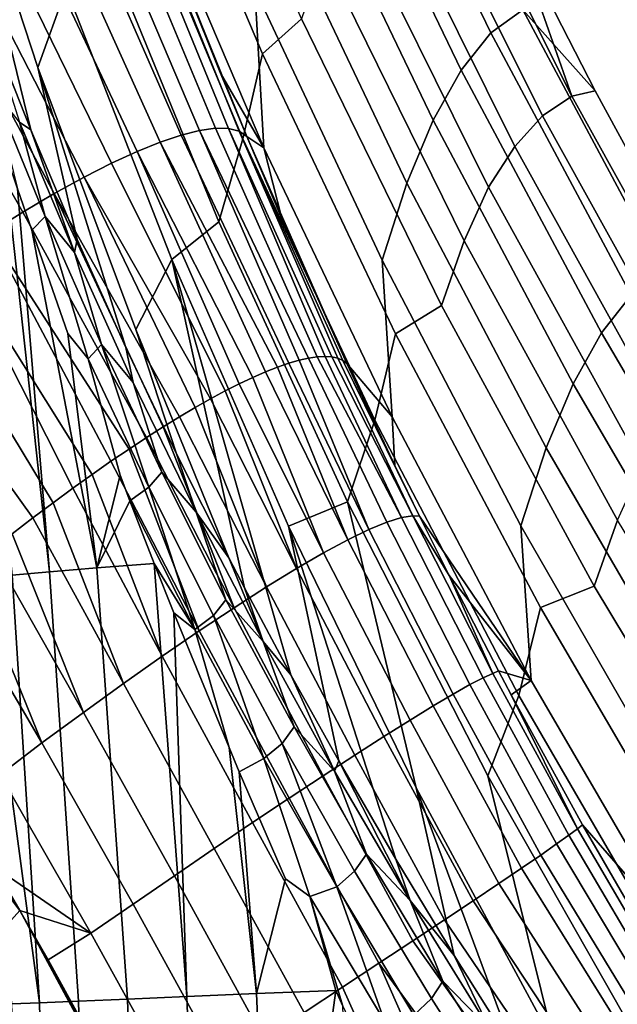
# Model space of a CAD drawing. Header units: metres. Extents: x -109 to 109, y -342 to 66.
# Tile 391 of 512: x 28.11 to 29.75, y 1.18 to 3.87. Entities that reach past the tile are written whole.
import ezdxf

# ---------------------------------------------------------------- set-up
doc = ezdxf.new("R2010")
doc.units = ezdxf.units.M
doc.layers.add('solid_K_24_62_16_000B91', color=7, linetype='CONTINUOUS')

msp = doc.modelspace()

# ---------------------------------------------------------------- linework, layer by layer
at = {"layer": 'solid_K_24_62_16_000B91'}
for points in [[(28.439962, 4.713298, -16.126503), (28.757736, 3.957595, -16.037186), (28.782696, 3.522361, -18.779463), (28.462811, 4.271809, -18.884602)], [(28.241678, 3.95853, 24.693964), (27.983154, 4.710684, 24.833492), (27.924931, 4.469272, 27.374176), (28.164322, 3.742866, 27.22522)], [(28.885132, 3.876045, 14.471864), (28.536749, 4.676613, 14.556518), (28.448599, 4.559375, 17.097847), (28.779207, 3.779432, 16.999607)], [(29.048866, 4.570865, -4.912225), (29.136557, 4.633426, -2.124183), (29.491377, 3.900543, -2.120489), (29.4035, 3.837697, -4.89193)], [(28.779207, 3.779432, 16.999607), (28.448599, 4.559375, 17.097847), (28.39776, 4.331194, 19.62546), (28.725254, 3.547285, 19.510983)], [(28.96851, 4.46972, -7.698493), (29.048866, 4.570865, -4.912225), (29.4035, 3.837697, -4.89193), (29.322515, 3.735601, -7.661551)], [(29.260353, 4.543087, 0.003649), (29.23715, 4.440972, 1.850431), (29.625122, 3.663886, 1.848603), (29.469719, 4.108365, 0.003637)], [(28.27195, 3.271979, 28.108234), (28.164322, 3.742866, 27.22522), (27.924931, 4.469272, 27.374176), (28.144585, 3.572081, 28.483444)], [(28.023352, 3.87671, 28.865721), (28.144585, 3.572081, 28.483444), (27.924931, 4.469272, 27.374176)], [(28.893097, 4.334579, -10.482117), (28.96851, 4.46972, -7.698493), (29.322515, 3.735601, -7.661551), (29.245922, 3.598604, -10.428439)], [(29.625122, 3.663886, 1.848603), (29.23715, 4.440972, 1.850431), (29.15733, 4.387307, 4.378686), (29.545235, 3.61014, 4.360825)], [(29.545235, 3.61014, 4.360825), (29.15733, 4.387307, 4.378686), (29.082363, 4.304618, 6.905734), (29.469763, 3.52661, 6.871795)], [(28.725254, 3.547285, 19.510983), (28.39776, 4.331194, 19.62546), (28.340433, 4.099591, 22.151457), (28.6591, 3.320037, 22.022058)], [(28.822477, 4.165061, -13.262134), (28.893097, 4.334579, -10.482117), (29.245922, 3.598604, -10.428439), (29.173569, 3.426362, -13.191604)], [(29.469763, 3.52661, 6.871795), (29.082363, 4.304618, 6.905734), (29.011044, 4.1945, 9.430977), (29.397455, 3.4148, 9.380882)], [(28.662819, 3.728406, -19.267138), (28.480844, 4.184841, -19.172501), (28.462811, 4.271809, -18.884602), (28.782696, 3.522361, -18.779463)], [(28.606525, 3.570505, -19.870302), (28.556173, 3.557835, -20.006672), (28.278408, 4.19298, -19.97307), (28.336445, 4.206009, -19.818079)], [(28.649906, 3.576543, -19.731119), (28.606525, 3.570505, -19.870302), (28.336445, 4.206009, -19.818079), (28.386093, 4.211616, -19.659767)], [(28.686047, 3.575869, -19.589787), (28.649906, 3.576543, -19.731119), (28.386093, 4.211616, -19.659767), (28.427034, 4.209718, -19.498934)], [(28.714682, 3.568403, -19.446972), (28.686047, 3.575869, -19.589787), (28.427034, 4.209718, -19.498934), (28.458952, 4.200231, -19.336376)], [(28.556173, 3.557835, -20.006672), (28.499115, 3.538613, -20.139561), (28.212305, 4.172612, -20.123945), (28.278408, 4.19298, -19.97307)], [(28.458952, 4.200231, -19.336376), (28.480844, 4.184841, -19.172501), (28.735519, 3.554124, -19.303324), (28.714682, 3.568403, -19.446972)], [(28.735519, 3.554124, -19.303324), (28.480844, 4.184841, -19.172501), (28.662819, 3.728406, -19.267138)], [(29.397455, 3.4148, 9.380882), (29.011044, 4.1945, 9.430977), (28.945902, 4.050625, 11.953256), (29.33099, 3.268769, 11.886937)], [(28.499115, 3.538613, -20.139561), (28.435617, 3.512919, -20.268303), (28.138451, 4.144989, -20.269909), (28.212305, 4.172612, -20.123945)], [(28.757736, 3.957595, -16.037186), (28.822477, 4.165061, -13.262134), (29.173569, 3.426362, -13.191604), (29.106611, 3.215521, -15.949677)], [(28.435617, 3.512919, -20.268303), (28.36595, 3.480832, -20.392235), (28.057165, 4.110194, -20.410164), (28.138451, 4.144989, -20.269909)], [(28.36595, 3.480832, -20.392235), (28.290377, 3.442433, -20.510687), (27.968767, 4.06831, -20.543913), (28.057165, 4.110194, -20.410164)], [(28.6591, 3.320037, 22.022058), (28.340433, 4.099591, 22.151457), (28.241678, 3.95853, 24.693964), (28.53087, 3.217284, 24.556261)], [(29.689522, 3.678814, 0.003625), (29.469719, 4.108365, 0.003637), (29.625122, 3.663886, 1.848603)], [(29.491377, 3.900543, -2.120489), (29.469719, 4.108365, 0.003637), (29.689522, 3.678814, 0.003625)], [(28.290377, 3.442433, -20.510687), (28.209164, 3.397801, -20.622997), (27.873579, 4.019423, -20.670364), (27.968767, 4.06831, -20.543913)], [(29.33099, 3.268769, 11.886937), (28.945902, 4.050625, 11.953256), (28.885132, 3.876045, 14.471864), (29.268478, 3.091402, 14.389223)], [(28.209164, 3.397801, -20.622997), (28.122644, 3.347089, -20.728575), (27.772049, 3.963754, -20.788872), (27.873579, 4.019423, -20.670364)], [(28.122644, 3.347089, -20.728575), (28.031303, 3.290626, -20.827028), (27.664787, 3.901694, -20.898985), (27.772049, 3.963754, -20.788872)], [(28.53087, 3.217284, 24.556261), (28.241678, 3.95853, 24.693964), (28.164322, 3.742866, 27.22522), (28.432415, 3.026196, 27.078005)], [(28.757736, 3.957595, -16.037186), (29.106611, 3.215521, -15.949677), (29.133392, 2.786549, -18.676281), (28.782696, 3.522361, -18.779463)], [(29.4035, 3.837697, -4.89193), (29.491377, 3.900543, -2.120489), (29.875715, 3.182696, -2.118002), (29.787697, 3.119543, -4.872983)], [(29.875715, 3.182696, -2.118002), (29.491377, 3.900543, -2.120489), (29.689522, 3.678814, 0.003625), (29.919632, 3.254682, 0.003613)], [(28.113951, 3.592752, 28.749674), (28.144585, 3.572081, 28.483444), (28.023352, 3.87671, 28.865721)], [(29.268478, 3.091402, 14.389223), (28.885132, 3.876045, 14.471864), (28.779207, 3.779432, 16.999607), (29.143024, 3.014162, 16.903366)], [(29.322515, 3.735601, -7.661551), (29.4035, 3.837697, -4.89193), (29.787697, 3.119543, -4.872983), (29.706196, 3.016472, -7.626101)], [(29.143024, 3.014162, 16.903366), (28.779207, 3.779432, 16.999607), (28.725254, 3.547285, 19.510983), (29.086397, 2.777982, 19.398649)], [(28.543612, 2.686077, 27.3811), (28.432415, 3.026196, 27.078005), (28.164322, 3.742866, 27.22522), (28.405043, 2.976668, 27.740726)], [(28.27195, 3.271979, 28.108234), (28.405043, 2.976668, 27.740726), (28.164322, 3.742866, 27.22522)], [(28.735519, 3.554124, -19.303324), (28.662819, 3.728406, -19.267138), (28.782696, 3.522361, -18.779463)], [(29.245922, 3.598604, -10.428439), (29.322515, 3.735601, -7.661551), (29.706196, 3.016472, -7.626101), (29.628622, 2.877591, -10.376403)], [(28.183741, 3.334908, 28.669218), (28.039848, 3.685941, 29.110622), (28.108633, 3.410411, 28.970997), (28.147165, 3.297473, 28.866261)], [(28.039848, 3.685941, 29.110622), (28.183741, 3.334908, 28.669218), (28.113951, 3.592752, 28.749674)], [(30.046446, 2.904364, 1.848134), (29.625122, 3.663886, 1.848603), (29.545235, 3.61014, 4.360825), (29.966518, 2.850516, 4.344477)], [(29.689522, 3.678814, 0.003625), (29.625122, 3.663886, 1.848603), (30.046446, 2.904364, 1.848134), (29.919632, 3.254682, 0.003613)], [(29.966518, 2.850516, 4.344477), (29.545235, 3.61014, 4.360825), (29.469763, 3.52661, 6.871795), (29.890644, 2.76612, 6.839525)], [(28.264202, 3.236644, 28.303219), (28.144585, 3.572081, 28.483444), (28.113951, 3.592752, 28.749674)], [(28.183741, 3.334908, 28.669218), (28.264202, 3.236644, 28.303219), (28.113951, 3.592752, 28.749674)], [(29.173569, 3.426362, -13.191604), (29.245922, 3.598604, -10.428439), (29.628622, 2.877591, -10.376403), (29.554817, 2.702592, -13.122869)], [(28.264202, 3.236644, 28.303219), (28.27195, 3.271979, 28.108234), (28.144585, 3.572081, 28.483444)], [(28.850498, 2.933635, -20.047985), (28.819738, 2.923027, -20.122265), (28.499115, 3.538613, -20.139561), (28.556173, 3.557835, -20.006672)], [(28.878994, 2.941864, -19.972569), (28.850498, 2.933635, -20.047985), (28.556173, 3.557835, -20.006672), (28.606525, 3.570505, -19.870302)], [(28.928886, 2.951118, -19.819235), (28.905163, 2.947698, -19.896185), (28.606525, 3.570505, -19.870302), (28.649906, 3.576543, -19.731119)], [(28.905163, 2.947698, -19.896185), (28.878994, 2.941864, -19.972569), (28.606525, 3.570505, -19.870302)], [(28.928886, 2.951118, -19.819235), (28.649906, 3.576543, -19.731119), (28.686047, 3.575869, -19.589787), (28.950127, 2.952135, -19.741898)], [(28.984953, 2.947063, -19.587307), (28.968817, 2.950772, -19.664534), (28.686047, 3.575869, -19.589787), (28.714682, 3.568403, -19.446972)], [(28.968817, 2.950772, -19.664534), (28.950127, 2.952135, -19.741898), (28.686047, 3.575869, -19.589787)], [(28.714682, 3.568403, -19.446972), (28.735519, 3.554124, -19.303324), (29.009508, 2.932826, -19.434258), (28.998514, 2.941059, -19.510498)], [(28.998514, 2.941059, -19.510498), (28.984953, 2.947063, -19.587307), (28.714682, 3.568403, -19.446972)], [(27.969131, 3.519721, 29.597212), (28.093418, 2.354191, 29.584396), (28.196054, 2.362792, 29.058395), (28.06809, 3.531319, 29.0833)], [(28.108633, 3.410411, 28.970997), (28.06809, 3.531319, 29.0833), (28.196054, 2.362792, 29.058395)], [(28.786863, 2.910092, -20.195061), (28.751951, 2.89487, -20.266212), (28.435617, 3.512919, -20.268303), (28.499115, 3.538613, -20.139561)], [(28.819738, 2.923027, -20.122265), (28.786863, 2.910092, -20.195061), (28.499115, 3.538613, -20.139561)], [(29.086397, 2.777982, 19.398649), (28.725254, 3.547285, 19.510983), (28.6591, 3.320037, 22.022058), (29.011133, 2.554598, 21.894886)], [(28.831734, 3.329847, -19.350132), (28.735519, 3.554124, -19.303324), (28.782696, 3.522361, -18.779463)], [(29.009508, 2.932826, -19.434258), (28.735519, 3.554124, -19.303324), (28.831734, 3.329847, -19.350132)], [(28.676634, 2.857876, -20.402514), (28.36595, 3.480832, -20.392235), (28.435617, 3.512919, -20.268303), (28.715174, 2.877445, -20.335411)], [(28.751951, 2.89487, -20.266212), (28.715174, 2.877445, -20.335411), (28.435617, 3.512919, -20.268303)], [(29.009508, 2.932826, -19.434258), (28.831734, 3.329847, -19.350132), (28.782696, 3.522361, -18.779463), (29.133392, 2.786549, -18.676281)], [(29.890644, 2.76612, 6.839525), (29.469763, 3.52661, 6.871795), (29.397455, 3.4148, 9.380882), (29.817539, 2.652594, 9.33262)], [(28.676634, 2.857876, -20.402514), (28.636517, 2.836275, -20.46726), (28.290377, 3.442433, -20.510687), (28.36595, 3.480832, -20.392235)], [(28.594889, 2.812692, -20.5296), (28.551899, 2.787227, -20.589365), (28.209164, 3.397801, -20.622997), (28.290377, 3.442433, -20.510687)], [(28.636517, 2.836275, -20.46726), (28.594889, 2.812692, -20.5296), (28.290377, 3.442433, -20.510687)], [(29.106611, 3.215521, -15.949677), (29.173569, 3.426362, -13.191604), (29.554817, 2.702592, -13.122869), (29.485991, 2.488338, -15.864127)], [(28.147165, 3.297473, 28.866261), (28.108633, 3.410411, 28.970997), (28.196054, 2.362792, 29.058395), (28.325821, 2.373666, 28.538464)], [(28.46137, 2.730389, -20.702017), (28.122644, 3.347089, -20.728575), (28.209164, 3.397801, -20.622997), (28.507414, 2.759804, -20.64679)], [(28.551899, 2.787227, -20.589365), (28.507414, 2.759804, -20.64679), (28.209164, 3.397801, -20.622997)], [(29.817539, 2.652594, 9.33262), (29.397455, 3.4148, 9.380882), (29.33099, 3.268769, 11.886937), (29.74999, 2.504379, 11.822618)], [(28.46137, 2.730389, -20.702017), (28.413628, 2.698894, -20.755224), (28.031303, 3.290626, -20.827028), (28.122644, 3.347089, -20.728575)], [(28.183741, 3.334908, 28.669218), (28.147165, 3.297473, 28.866261), (28.246437, 3.014854, 28.604816), (28.302113, 2.945606, 28.425131)], [(28.183741, 3.334908, 28.669218), (28.338114, 2.984793, 28.230772), (28.264202, 3.236644, 28.303219)], [(28.302113, 2.945606, 28.425131), (28.338114, 2.984793, 28.230772), (28.183741, 3.334908, 28.669218)], [(29.011133, 2.554598, 21.894886), (28.6591, 3.320037, 22.022058), (28.53087, 3.217284, 24.556261), (28.85026, 2.488157, 24.420609)], [(28.364079, 2.665232, -20.80649), (28.312853, 2.629482, -20.85561), (27.93565, 3.22877, -20.917992), (28.031303, 3.290626, -20.827028)], [(28.413628, 2.698894, -20.755224), (28.364079, 2.665232, -20.80649), (28.031303, 3.290626, -20.827028)], [(28.246437, 3.014854, 28.604816), (28.147165, 3.297473, 28.866261), (28.325821, 2.373666, 28.538464)], [(28.264202, 3.236644, 28.303219), (28.425358, 2.881252, 27.859943), (28.405043, 2.976668, 27.740726), (28.27195, 3.271979, 28.108234)], [(29.74999, 2.504379, 11.822618), (29.33099, 3.268769, 11.886937), (29.268478, 3.091402, 14.389223), (29.68605, 2.324196, 14.308756)], [(28.338114, 2.984793, 28.230772), (28.425358, 2.881252, 27.859943), (28.264202, 3.236644, 28.303219)], [(28.20577, 2.551941, -20.94681), (27.836197, 3.161877, -21.001101), (27.93565, 3.22877, -20.917992), (28.260008, 2.591667, -20.90247)], [(28.312853, 2.629482, -20.85561), (28.260008, 2.591667, -20.90247), (27.93565, 3.22877, -20.917992)], [(28.53087, 3.217284, 24.556261), (28.432415, 3.026196, 27.078005), (28.687025, 2.400898, 27.030439), (28.729294, 2.319548, 26.930868)], [(28.8568, 2.080919, 26.64007), (28.53087, 3.217284, 24.556261), (28.729294, 2.319548, 26.930868)], [(28.987324, 1.846295, 26.356161), (28.85026, 2.488157, 24.420609), (28.53087, 3.217284, 24.556261), (28.8568, 2.080919, 26.64007)], [(29.106611, 3.215521, -15.949677), (29.485991, 2.488338, -15.864127), (29.514313, 2.065617, -18.575233), (29.133392, 2.786549, -18.676281)], [(28.20577, 2.551941, -20.94681), (28.150242, 2.51037, -20.988504), (27.733454, 3.090306, -21.075993), (27.836197, 3.161877, -21.001101)], [(29.706196, 3.016472, -7.626101), (29.787697, 3.119543, -4.872983), (30.200821, 2.417595, -4.855415), (30.118916, 2.313529, -7.592201)], [(28.150242, 2.51037, -20.988504), (28.093756, 2.4672, -21.027275), (27.733454, 3.090306, -21.075993)], [(29.68605, 2.324196, 14.308756), (29.268478, 3.091402, 14.389223), (29.143024, 3.014162, 16.903366), (29.539392, 2.264956, 16.809301)], [(28.543612, 2.686077, 27.3811), (28.687025, 2.400898, 27.030439), (28.432415, 3.026196, 27.078005)], [(29.628622, 2.877591, -10.376403), (29.706196, 3.016472, -7.626101), (30.118916, 2.313529, -7.592201), (30.040554, 2.172746, -10.326094)], [(28.302113, 2.945606, 28.425131), (28.246437, 3.014854, 28.604816), (28.325821, 2.373666, 28.538464), (28.389246, 2.627637, 28.24789)], [(29.539392, 2.264956, 16.809301), (29.143024, 3.014162, 16.903366), (29.086397, 2.777982, 19.398649), (29.480524, 2.024697, 19.288664)], [(28.302113, 2.945606, 28.425131), (28.467951, 2.594166, 27.98682), (28.338114, 2.984793, 28.230772)], [(28.338114, 2.984793, 28.230772), (28.503086, 2.635453, 27.795696), (28.425358, 2.881252, 27.859943)], [(28.467951, 2.594166, 27.98682), (28.503086, 2.635453, 27.795696), (28.338114, 2.984793, 28.230772)], [(28.425358, 2.881252, 27.859943), (28.597572, 2.526438, 27.420298), (28.543612, 2.686077, 27.3811), (28.405043, 2.976668, 27.740726)], [(28.467951, 2.594166, 27.98682), (28.302113, 2.945606, 28.425131), (28.389246, 2.627637, 28.24789), (28.416029, 2.557389, 28.183258)], [(29.070213, 2.478312, -20.088547), (28.850498, 2.933635, -20.047985), (28.878994, 2.941864, -19.972569)], [(29.119421, 2.498771, -19.947348), (29.070213, 2.478312, -20.088547), (28.878994, 2.941864, -19.972569), (28.905163, 2.947698, -19.896185)], [(29.159422, 2.511342, -19.802406), (29.119421, 2.498771, -19.947348), (28.905163, 2.947698, -19.896185), (28.928886, 2.951118, -19.819235)], [(29.159422, 2.511342, -19.802406), (28.928886, 2.951118, -19.819235), (28.950127, 2.952135, -19.741898)], [(29.189791, 2.515818, -19.654736), (29.159422, 2.511342, -19.802406), (28.950127, 2.952135, -19.741898), (28.968817, 2.950772, -19.664534)], [(29.189791, 2.515818, -19.654736), (28.968817, 2.950772, -19.664534), (28.984953, 2.947063, -19.587307)], [(28.984953, 2.947063, -19.587307), (28.998514, 2.941059, -19.510498), (29.208685, 2.514865, -19.504982), (29.189791, 2.515818, -19.654736)], [(28.998514, 2.941059, -19.510498), (29.009508, 2.932826, -19.434258), (29.141096, 2.653474, -19.485514)], [(28.998514, 2.941059, -19.510498), (29.141096, 2.653474, -19.485514), (29.208685, 2.514865, -19.504982)], [(29.012222, 2.450167, -20.224993), (28.945877, 2.414544, -20.355677), (28.751951, 2.89487, -20.266212), (28.786863, 2.910092, -20.195061)], [(29.012222, 2.450167, -20.224993), (28.786863, 2.910092, -20.195061), (28.819738, 2.923027, -20.122265)], [(29.070213, 2.478312, -20.088547), (29.012222, 2.450167, -20.224993), (28.819738, 2.923027, -20.122265), (28.850498, 2.933635, -20.047985)], [(29.141096, 2.653474, -19.485514), (29.009508, 2.932826, -19.434258), (29.133392, 2.786549, -18.676281)], [(28.945877, 2.414544, -20.355677), (28.715174, 2.877445, -20.335411), (28.751951, 2.89487, -20.266212)], [(28.503086, 2.635453, 27.795696), (28.597572, 2.526438, 27.420298), (28.425358, 2.881252, 27.859943)], [(28.871601, 2.371647, -20.479586), (28.636517, 2.836275, -20.46726), (28.676634, 2.857876, -20.402514)], [(28.945877, 2.414544, -20.355677), (28.871601, 2.371647, -20.479586), (28.676634, 2.857876, -20.402514), (28.715174, 2.877445, -20.335411)], [(29.554817, 2.702592, -13.122869), (29.628622, 2.877591, -10.376403), (30.040554, 2.172746, -10.326094), (29.965576, 1.994971, -13.056046)], [(28.871601, 2.371647, -20.479586), (28.78982, 2.321681, -20.595713), (28.594889, 2.812692, -20.5296), (28.636517, 2.836275, -20.46726)], [(28.78982, 2.321681, -20.595713), (28.551899, 2.787227, -20.589365), (28.594889, 2.812692, -20.5296)], [(28.78982, 2.321681, -20.595713), (28.70096, 2.264853, -20.703047), (28.507414, 2.759804, -20.64679), (28.551899, 2.787227, -20.589365)], [(29.480524, 2.024697, 19.288664), (29.086397, 2.777982, 19.398649), (29.011133, 2.554598, 21.894886), (29.395897, 1.804665, 21.77017)], [(29.208685, 2.514865, -19.504982), (29.141096, 2.653474, -19.485514), (29.133392, 2.786549, -18.676281), (29.514313, 2.065617, -18.575233)], [(28.70096, 2.264853, -20.703047), (28.46137, 2.730389, -20.702017), (28.507414, 2.759804, -20.64679)], [(28.70096, 2.264853, -20.703047), (28.605597, 2.201515, -20.800785), (28.413628, 2.698894, -20.755224), (28.46137, 2.730389, -20.702017)], [(28.605597, 2.201515, -20.800785), (28.364079, 2.665232, -20.80649), (28.413628, 2.698894, -20.755224)], [(29.485991, 2.488338, -15.864127), (29.554817, 2.702592, -13.122869), (29.965576, 1.994971, -13.056046), (29.895233, 1.77728, -15.78068)], [(28.597572, 2.526438, 27.420298), (28.687025, 2.400898, 27.030439), (28.543612, 2.686077, 27.3811)], [(28.605597, 2.201515, -20.800785), (28.504534, 2.132247, -20.888445), (28.312853, 2.629482, -20.85561), (28.364079, 2.665232, -20.80649)], [(28.504534, 2.132247, -20.888445), (28.260008, 2.591667, -20.90247), (28.312853, 2.629482, -20.85561)], [(28.416029, 2.557389, 28.183258), (28.389246, 2.627637, 28.24789), (28.325821, 2.373666, 28.538464)], [(28.467951, 2.594166, 27.98682), (28.644608, 2.243551, 27.552393), (28.678816, 2.286767, 27.364433), (28.503086, 2.635453, 27.795696)], [(28.503086, 2.635453, 27.795696), (28.678816, 2.286767, 27.364433), (28.597572, 2.526438, 27.420298)], [(28.504534, 2.132247, -20.888445), (28.398592, 2.057647, -20.965569), (28.20577, 2.551941, -20.94681), (28.260008, 2.591667, -20.90247)], [(28.593382, 2.204854, 27.74571), (28.467951, 2.594166, 27.98682), (28.416029, 2.557389, 28.183258)], [(28.593382, 2.204854, 27.74571), (28.644608, 2.243551, 27.552393), (28.467951, 2.594166, 27.98682)], [(28.398592, 2.057647, -20.965569), (28.150242, 2.51037, -20.988504), (28.20577, 2.551941, -20.94681)], [(28.416029, 2.557389, 28.183258), (28.325821, 2.373666, 28.538464), (28.482708, 2.385482, 28.025311)], [(28.593382, 2.204854, 27.74571), (28.416029, 2.557389, 28.183258), (28.482708, 2.385482, 28.025311)], [(29.011133, 2.554598, 21.894886), (28.85026, 2.488157, 24.420609), (29.199326, 1.772334, 24.28723)], [(29.011133, 2.554598, 21.894886), (29.199326, 1.772334, 24.28723), (29.577499, 1.070984, 24.156338), (29.395897, 1.804665, 21.77017)], [(28.398592, 2.057647, -20.965569), (28.288597, 1.978314, -21.031702), (28.093756, 2.4672, -21.027275), (28.150242, 2.51037, -20.988504)], [(28.781031, 2.172081, 26.984756), (28.687025, 2.400898, 27.030439), (28.597572, 2.526438, 27.420298)], [(28.678816, 2.286767, 27.364433), (28.781031, 2.172081, 26.984756), (28.597572, 2.526438, 27.420298)], [(29.346632, 2.054439, -19.969822), (29.119421, 2.498771, -19.947348), (29.159422, 2.511342, -19.802406), (29.382933, 2.073367, -19.829922)], [(29.382933, 2.073367, -19.829922), (29.159422, 2.511342, -19.802406), (29.189791, 2.515818, -19.654736), (29.409416, 2.085205, -19.687124)], [(29.189791, 2.515818, -19.654736), (29.208685, 2.514865, -19.504982), (29.289816, 2.352497, -19.523104)], [(29.409416, 2.085205, -19.687124), (29.189791, 2.515818, -19.654736), (29.289816, 2.352497, -19.523104)], [(29.289816, 2.352497, -19.523104), (29.208685, 2.514865, -19.504982), (29.514313, 2.065617, -18.575233)], [(29.303007, 1.313612, 25.719933), (29.199326, 1.772334, 24.28723), (28.85026, 2.488157, 24.420609), (29.143387, 1.577237, 26.033268)], [(28.987324, 1.846295, 26.356161), (29.143387, 1.577237, 26.033268), (28.85026, 2.488157, 24.420609)], [(29.246176, 1.996264, -20.23703), (29.012222, 2.450167, -20.224993), (29.070213, 2.478312, -20.088547), (29.300911, 2.028659, -20.105848)], [(29.300911, 2.028659, -20.105848), (29.070213, 2.478312, -20.088547), (29.119421, 2.498771, -19.947348), (29.346632, 2.054439, -19.969822)], [(29.485991, 2.488338, -15.864127), (29.895233, 1.77728, -15.78068), (29.924809, 1.36078, -18.476488), (29.514313, 2.065617, -18.575233)], [(30.202106, 1.758916, 11.760422), (29.74999, 2.504379, 11.822618), (29.68605, 2.324196, 14.308756), (30.137045, 1.575901, 14.230616)], [(28.288597, 1.978314, -21.031702), (28.036442, 2.422528, -21.063028), (28.093756, 2.4672, -21.027275)], [(29.182827, 1.957492, -20.362389), (28.945877, 2.414544, -20.355677), (29.012222, 2.450167, -20.224993), (29.246176, 1.996264, -20.23703)], [(28.288597, 1.978314, -21.031702), (28.175371, 1.894848, -21.08639), (27.978636, 2.376626, -21.095558), (28.036442, 2.422528, -21.063028)], [(28.781031, 2.172081, 26.984756), (28.729294, 2.319548, 26.930868), (28.687025, 2.400898, 27.030439)], [(29.111265, 1.912578, -20.480953), (28.871601, 2.371647, -20.479586), (28.945877, 2.414544, -20.355677), (29.182827, 1.957492, -20.362389)], [(28.175371, 1.894848, -21.08639), (27.920464, 2.329596, -21.124821), (27.978636, 2.376626, -21.095558)], [(28.196054, 2.362792, 29.058395), (28.27503, 1.188864, 29.035505), (28.409492, 1.194518, 28.504581), (28.325821, 2.373666, 28.538464)], [(28.325821, 2.373666, 28.538464), (28.409492, 1.194518, 28.504581), (28.571962, 1.201349, 27.981562), (28.482708, 2.385482, 28.025311)], [(28.536222, 2.250386, 27.901508), (28.482708, 2.385482, 28.025311), (28.571962, 1.201349, 27.981562)], [(28.593382, 2.204854, 27.74571), (28.482708, 2.385482, 28.025311), (28.536222, 2.250386, 27.901508)], [(29.031893, 1.861762, -20.591747), (28.78982, 2.321681, -20.595713), (28.871601, 2.371647, -20.479586), (29.111265, 1.912578, -20.480953)], [(28.093418, 2.354191, 29.584396), (28.018187, 2.347887, 30.115044), (28.028189, 2.225285, 30.115044), (28.168955, 1.184404, 29.572832)], [(28.093418, 2.354191, 29.584396), (28.168955, 1.184404, 29.572832), (28.27503, 1.188864, 29.035505), (28.196054, 2.362792, 29.058395)], [(29.424351, 2.092227, -19.542273), (29.289816, 2.352497, -19.523104), (29.514313, 2.065617, -18.575233)], [(29.409416, 2.085205, -19.687124), (29.289816, 2.352497, -19.523104), (29.424351, 2.092227, -19.542273)], [(28.175371, 1.894848, -21.08639), (28.05974, 1.807847, -21.129173), (27.86215, 2.281631, -21.15073), (27.920464, 2.329596, -21.124821)], [(28.945114, 1.805282, -20.6938), (28.70096, 2.264853, -20.703047), (28.78982, 2.321681, -20.595713), (29.031893, 1.861762, -20.591747)], [(28.781031, 2.172081, 26.984756), (28.8568, 2.080919, 26.64007), (28.729294, 2.319548, 26.930868)], [(30.137045, 1.575901, 14.230616), (29.68605, 2.324196, 14.308756), (29.539392, 2.264956, 16.809301), (29.96759, 1.533178, 16.717585)], [(28.851492, 1.743497, -20.786348), (28.605597, 2.201515, -20.800785), (28.70096, 2.264853, -20.703047), (28.945114, 1.805282, -20.6938)], [(28.644608, 2.243551, 27.552393), (28.832249, 1.893644, 27.122309), (28.865471, 1.93862, 26.937435), (28.678816, 2.286767, 27.364433)], [(28.678816, 2.286767, 27.364433), (28.865471, 1.93862, 26.937435), (28.781031, 2.172081, 26.984756)], [(29.96759, 1.533178, 16.717585), (29.539392, 2.264956, 16.809301), (29.480524, 2.024697, 19.288664), (29.906912, 1.288815, 19.181229)], [(28.687197, 1.882084, 27.565474), (28.536222, 2.250386, 27.901508), (28.571962, 1.201349, 27.981562), (28.76198, 1.209339, 27.467926)], [(28.593382, 2.204854, 27.74571), (28.536222, 2.250386, 27.901508), (28.687197, 1.882084, 27.565474)], [(28.593382, 2.204854, 27.74571), (28.782042, 1.852532, 27.312017), (28.644608, 2.243551, 27.552393)], [(28.782042, 1.852532, 27.312017), (28.832249, 1.893644, 27.122309), (28.644608, 2.243551, 27.552393)], [(28.028189, 2.225285, 30.115044), (28.091568, 1.181151, 30.115044), (28.168955, 1.184404, 29.572832)], [(28.751825, 1.676955, -20.86894), (28.504534, 2.132247, -20.888445), (28.605597, 2.201515, -20.800785), (28.851492, 1.743497, -20.786348)], [(28.782042, 1.852532, 27.312017), (28.593382, 2.204854, 27.74571), (28.687197, 1.882084, 27.565474), (28.715322, 1.815453, 27.504906)], [(28.975929, 1.818071, 26.553801), (28.8568, 2.080919, 26.64007), (28.781031, 2.172081, 26.984756)], [(28.865471, 1.93862, 26.937435), (28.975929, 1.818071, 26.553801), (28.781031, 2.172081, 26.984756)], [(28.646935, 1.606213, -20.941153), (28.398592, 2.057647, -20.965569), (28.504534, 2.132247, -20.888445), (28.751825, 1.676955, -20.86894)], [(27.2103, 2.096687, -21.332485), (27.590387, 2.125975, -21.230978), (28.114735, 1.436188, -21.130356), (27.656694, 0.925614, -21.230976)], [(28.04458, 1.556224, -21.142031), (28.114735, 1.436188, -21.130356), (27.590387, 2.125975, -21.230978)], [(28.975929, 1.818071, 26.553801), (28.987324, 1.846295, 26.356161), (28.8568, 2.080919, 26.64007)], [(29.617331, 1.642559, -19.833639), (29.382933, 2.073367, -19.829922), (29.409416, 2.085205, -19.687124), (29.640997, 1.660107, -19.693062)], [(29.409416, 2.085205, -19.687124), (29.424351, 2.092227, -19.542273), (29.459381, 2.026195, -19.545313), (29.640997, 1.660107, -19.693062)], [(29.459381, 2.026195, -19.545313), (29.424351, 2.092227, -19.542273), (29.514313, 2.065617, -18.575233)], [(28.537642, 1.531833, -21.002562), (28.288597, 1.978314, -21.031702), (28.398592, 2.057647, -20.965569), (28.646935, 1.606213, -20.941153)], [(29.540079, 1.588343, -20.10483), (29.300911, 2.028659, -20.105848), (29.346632, 2.054439, -19.969822), (29.583561, 1.618549, -19.97122)], [(29.583561, 1.618549, -19.97122), (29.346632, 2.054439, -19.969822), (29.382933, 2.073367, -19.829922), (29.617331, 1.642559, -19.833639)], [(29.459381, 2.026195, -19.545313), (29.514313, 2.065617, -18.575233), (29.924809, 1.36078, -18.476488), (29.654106, 1.671036, -19.550455)], [(29.487276, 1.552209, -20.233498), (29.246176, 1.996264, -20.23703), (29.300911, 2.028659, -20.105848), (29.540079, 1.588343, -20.10483)], [(29.906912, 1.288815, 19.181229), (29.480524, 2.024697, 19.288664), (29.395897, 1.804665, 21.77017), (29.812693, 1.071598, 21.648138)], [(29.640997, 1.660107, -19.693062), (29.459381, 2.026195, -19.545313), (29.654106, 1.671036, -19.550455)], [(29.425545, 1.510416, -20.356255), (29.182827, 1.957492, -20.362389), (29.246176, 1.996264, -20.23703), (29.487276, 1.552209, -20.233498)], [(28.424767, 1.454375, -21.052742), (28.175371, 1.894848, -21.08639), (28.288597, 1.978314, -21.031702), (28.537642, 1.531833, -21.002562)], [(29.355272, 1.463232, -20.472128), (29.111265, 1.912578, -20.480953), (29.182827, 1.957492, -20.362389), (29.425545, 1.510416, -20.356255)], [(28.832249, 1.893644, 27.122309), (29.03105, 1.544339, 26.697042), (29.063244, 1.590917, 26.515181), (28.865471, 1.93862, 26.937435)], [(28.865471, 1.93862, 26.937435), (29.063244, 1.590917, 26.515181), (28.975929, 1.818071, 26.553801)], [(29.276852, 1.410923, -20.580149), (29.031893, 1.861762, -20.591747), (29.111265, 1.912578, -20.480953), (29.355272, 1.463232, -20.472128)], [(28.30913, 1.3744, -21.091272), (28.05974, 1.807847, -21.129173), (28.175371, 1.894848, -21.08639), (28.424767, 1.454375, -21.052742)], [(28.782042, 1.852532, 27.312017), (28.981934, 1.500979, 26.883219), (28.832249, 1.893644, 27.122309)], [(28.981934, 1.500979, 26.883219), (29.03105, 1.544339, 26.697042), (28.832249, 1.893644, 27.122309)], [(28.715322, 1.815453, 27.504906), (28.687197, 1.882084, 27.565474), (28.76198, 1.209339, 27.467926)], [(29.19068, 1.353761, -20.67935), (28.945114, 1.805282, -20.6938), (29.031893, 1.861762, -20.591747), (29.276852, 1.410923, -20.580149)], [(28.782042, 1.852532, 27.312017), (28.715322, 1.815453, 27.504906), (28.84153, 1.523646, 27.240437), (28.908411, 1.474803, 27.088612)], [(28.908411, 1.474803, 27.088612), (28.981934, 1.500979, 26.883219), (28.782042, 1.852532, 27.312017)], [(29.182501, 1.464335, 26.127966), (28.987324, 1.846295, 26.356161), (28.975929, 1.818071, 26.553801)], [(29.182501, 1.464335, 26.127966), (29.143387, 1.577237, 26.033268), (28.987324, 1.846295, 26.356161)], [(28.30913, 1.3744, -21.091272), (28.04458, 1.556224, -21.142031), (28.05974, 1.807847, -21.129173)], [(28.84153, 1.523646, 27.240437), (28.715322, 1.815453, 27.504906), (28.76198, 1.209339, 27.467926)], [(29.097334, 1.292131, -20.768999), (28.851492, 1.743497, -20.786348), (28.945114, 1.805282, -20.6938), (29.19068, 1.353761, -20.67935)], [(29.063244, 1.590917, 26.515181), (29.182501, 1.464335, 26.127966), (28.975929, 1.818071, 26.553801)], [(29.395897, 1.804665, 21.77017), (29.577499, 1.070984, 24.156338), (29.984163, 0.38525, 24.028151), (29.812693, 1.071598, 21.648138)], [(29.631527, 0.802858, 25.122395), (29.577499, 1.070984, 24.156338), (29.199326, 1.772334, 24.28723), (29.465822, 1.055485, 25.416294)], [(29.303007, 1.313612, 25.719933), (29.465822, 1.055485, 25.416294), (29.199326, 1.772334, 24.28723)], [(28.997633, 1.226569, -20.848658), (28.751825, 1.676955, -20.86894), (28.851492, 1.743497, -20.786348), (29.097334, 1.292131, -20.768999)], [(28.892416, 1.15762, -20.917915), (28.646935, 1.606213, -20.941153), (28.751825, 1.676955, -20.86894), (28.997633, 1.226569, -20.848658)], [(29.640997, 1.660107, -19.693062), (29.654106, 1.671036, -19.550455), (29.8869, 1.269902, -19.537687), (29.883997, 1.243459, -19.671898)], [(29.8869, 1.269902, -19.537687), (29.654106, 1.671036, -19.550455), (29.924809, 1.36078, -18.476488)], [(29.883997, 1.243459, -19.671898), (29.86412, 1.223421, -19.804918), (29.617331, 1.642559, -19.833639), (29.640997, 1.660107, -19.693062)], [(29.834892, 1.197843, -19.935286), (29.796638, 1.166973, -20.062162), (29.540079, 1.588343, -20.10483), (29.583561, 1.618549, -19.97122)], [(29.86412, 1.223421, -19.804918), (29.834892, 1.197843, -19.935286), (29.583561, 1.618549, -19.97122), (29.617331, 1.642559, -19.833639)], [(28.782515, 1.085829, -20.976351), (28.537642, 1.531833, -21.002562), (28.646935, 1.606213, -20.941153), (28.892416, 1.15762, -20.917915)], [(29.03105, 1.544339, 26.697042), (29.241226, 1.195573, 26.277124), (29.272354, 1.243598, 26.098192), (29.063244, 1.590917, 26.515181)], [(29.063244, 1.590917, 26.515181), (29.272354, 1.243598, 26.098192), (29.182501, 1.464335, 26.127966)], [(29.182501, 1.464335, 26.127966), (29.303007, 1.313612, 25.719933), (29.143387, 1.577237, 26.033268)], [(29.796638, 1.166973, -20.062162), (29.749693, 1.131063, -20.184711), (29.487276, 1.552209, -20.233498), (29.540079, 1.588343, -20.10483)], [(28.30913, 1.3744, -21.091272), (28.114735, 1.436188, -21.130356), (28.04458, 1.556224, -21.142031)], [(28.981934, 1.500979, 26.883219), (29.19326, 1.150123, 26.459848), (29.241226, 1.195573, 26.277124), (29.03105, 1.544339, 26.697042)], [(29.749693, 1.131063, -20.184711), (29.69438, 1.090361, -20.302099), (29.425545, 1.510416, -20.356255), (29.487276, 1.552209, -20.233498)], [(28.668766, 1.011741, -21.023554), (28.424767, 1.454375, -21.052742), (28.537642, 1.531833, -21.002562), (28.782515, 1.085829, -20.976351)], [(28.908411, 1.474803, 27.088612), (28.84153, 1.523646, 27.240437), (28.76198, 1.209339, 27.467926), (28.9792, 1.217762, 26.964779)], [(29.69438, 1.090361, -20.302099), (29.631029, 1.045118, -20.41349), (29.355272, 1.463232, -20.472128), (29.425545, 1.510416, -20.356255)], [(28.908411, 1.474803, 27.088612), (29.112465, 1.134255, 26.676786), (28.981934, 1.500979, 26.883219)], [(29.112465, 1.134255, 26.676786), (29.19326, 1.150123, 26.459848), (28.981934, 1.500979, 26.883219)], [(28.552006, 0.935901, -21.059107), (28.30913, 1.3744, -21.091272), (28.424767, 1.454375, -21.052742), (28.668766, 1.011741, -21.023554)], [(28.908411, 1.474803, 27.088612), (28.9792, 1.217762, 26.964779), (28.998739, 1.175324, 26.92668)], [(29.112465, 1.134255, 26.676786), (28.908411, 1.474803, 27.088612), (28.998739, 1.175324, 26.92668), (29.047911, 1.069551, 26.831884)], [(29.400993, 1.11081, 25.707808), (29.303007, 1.313612, 25.719933), (29.182501, 1.464335, 26.127966)], [(29.272354, 1.243598, 26.098192), (29.400993, 1.11081, 25.707808), (29.182501, 1.464335, 26.127966)], [(29.631029, 1.045118, -20.41349), (29.559971, 0.995585, -20.518049), (29.276852, 1.410923, -20.580149), (29.355272, 1.463232, -20.472128)], [(28.636225, 0.468463, -21.057652), (28.151493, 0.230248, -21.130169), (27.656694, 0.925614, -21.230976), (28.114735, 1.436188, -21.130356)], [(28.434225, 0.858198, -21.0828), (28.114735, 1.436188, -21.130356), (28.191874, 1.301551, -21.118023)], [(28.30913, 1.3744, -21.091272), (28.191874, 1.301551, -21.118023), (28.114735, 1.436188, -21.130356)], [(28.434225, 0.858198, -21.0828), (28.636225, 0.468463, -21.057652), (28.114735, 1.436188, -21.130356)], [(29.559971, 0.995585, -20.518049), (29.481531, 0.942011, -20.614939), (29.19068, 1.353761, -20.67935), (29.276852, 1.410923, -20.580149)], [(28.30913, 1.3744, -21.091272), (28.552006, 0.935901, -21.059107), (28.403618, 0.916079, -21.086948), (28.191874, 1.301551, -21.118023)], [(29.481531, 0.942011, -20.614939), (29.396107, 0.884681, -20.703403), (29.097334, 1.292131, -20.768999), (29.19068, 1.353761, -20.67935)], [(28.403618, 0.916079, -21.086948), (28.434225, 0.858198, -21.0828), (28.191874, 1.301551, -21.118023)], [(29.400993, 1.11081, 25.707808), (29.465822, 1.055485, 25.416294), (29.303007, 1.313612, 25.719933)], [(29.206995, 0.760498, -20.853388), (28.997633, 1.226569, -20.848658), (29.097334, 1.292131, -20.768999), (29.304352, 0.824022, -20.783005)], [(29.396107, 0.884681, -20.703403), (29.304352, 0.824022, -20.783005), (29.097334, 1.292131, -20.768999)], [(29.241226, 1.195573, 26.277124), (29.462996, 0.847288, 25.863092), (29.493031, 0.896605, 25.687), (29.272354, 1.243598, 26.098192)], [(29.272354, 1.243598, 26.098192), (29.493031, 0.896605, 25.687), (29.400993, 1.11081, 25.707808)], [(28.9792, 1.217762, 26.964779), (28.76198, 1.209339, 27.467926), (28.814697, 0.01268, 27.400488)], [(28.998739, 1.175324, 26.92668), (28.9792, 1.217762, 26.964779), (28.814697, 0.01268, 27.400488), (29.041691, 0.012779, 26.886084)], [(29.104761, 0.694571, -20.914194), (28.892416, 1.15762, -20.917915), (28.997633, 1.226569, -20.848658), (29.206995, 0.760498, -20.853388)], [(28.168955, 1.184404, 29.572832), (28.196291, 0.012407, 29.558489), (28.306448, 0.012456, 29.007124), (28.27503, 1.188864, 29.035505)], [(28.27503, 1.188864, 29.035505), (28.306448, 0.012456, 29.007124), (28.446527, 0.012518, 28.462591), (28.409492, 1.194518, 28.504581)], [(28.409492, 1.194518, 28.504581), (28.446527, 0.012518, 28.462591), (28.616112, 0.012592, 27.926514), (28.571962, 1.201349, 27.981562)], [(28.571962, 1.201349, 27.981562), (28.616112, 0.012592, 27.926514), (28.814697, 0.01268, 27.400488), (28.76198, 1.209339, 27.467926)], [(29.19326, 1.150123, 26.459848), (29.416235, 0.799908, 26.042454), (29.462996, 0.847288, 25.863092), (29.241226, 1.195573, 26.277124)], [(28.168955, 1.184404, 29.572832), (28.091568, 1.181151, 30.115044), (28.098215, 1.010773, 30.115044), (28.196291, 0.012407, 29.558489)]]:
    msp.add_3dface(points, dxfattribs=at)

doc.saveas('drawing.dxf')
